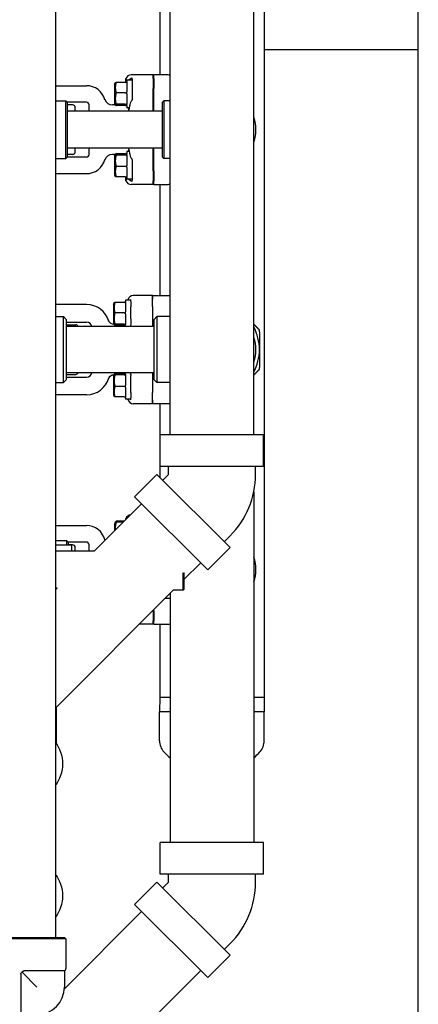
# Model space of a CAD drawing. Header units: inches. Extents: x 18 to 846, y -44 to 561.
# Tile 315 of 642: x 327 to 336, y 485 to 507. Entities that reach past the tile are written whole.
import ezdxf

# ---------------------------------------------------------------- set-up
doc = ezdxf.new("R2010")
doc.units = ezdxf.units.IN
doc.header["$LTSCALE"] = 24
doc.header["$MEASUREMENT"] = 0
doc.layers.add('Dimension (ANSI)', color=7, linetype='Continuous', lineweight=25)
doc.layers.add('Visible (ANSI)', color=7, linetype='Continuous', lineweight=30)
doc.styles.add('Note Text (ANSI)', font='tahoma.ttf')
doc.dimstyles.new('SB Fraction-16 (ANSI)', dxfattribs={"dimscale": 24, "dimtxt": 0.125, "dimasz": 0.098425, "dimexe": 0.125, "dimexo": 0.0625, "dimgap": 0.031496, "dimtad": 0, "dimtih": 1, "dimtoh": 1, "dimdec": 4, "dimrnd": 1e-08, "dimzin": 0, "dimdsep": 46, "dimlunit": 5, "dimtxsty": 'Note Text (ANSI)', "dimcen": 0.09, "dimdle": 0.393701, "dimclrd": 256, "dimclre": 256, "dimclrt": 256, "dimadec": 0, "dimazin": 3, "dimtfac": 0.96, "dimtofl": 0, "dimtmove": 0, "dimatfit": 3, "dimfxl": 1, "dimfrac": 2, "dimtolj": 1, "dimtzin": 12, "dimlwd": -1, "dimlwe": -1, "dimarcsym": 0})

# ---------------------------------------------------------------- blocks, each defined once
blk = doc.blocks.new('*D18')
at = {"layer": 'Defpoints', "color": 0, "transparency": 16777216}
for p in [(336.178, 524.056), (247.36, 404.056), (336.178, 404.056)]:
    blk.add_point(p, dxfattribs=at)
at = {"layer": 'Dimension (ANSI)', "transparency": 16777216}
for p, q in [((334.678, 524.056), (244.36, 524.056)), ((247.36, 521.694), (247.36, 466.375)), ((247.36, 406.419), (247.36, 461.738)), ((334.678, 404.056), (244.36, 404.056))]:
    blk.add_line(p, q, dxfattribs=at)
for points in [[(246.966, 521.694), (247.753, 521.694), (247.36, 524.056)], [(246.966, 406.419), (247.753, 406.419), (247.36, 404.056)]]:
    blk.add_solid(points, dxfattribs=at)
at = {"layer": 'Dimension (ANSI)', "transparency": 16777216, "insert": (244.292, 465.619), "char_height": 3, "attachment_point": 1, "style": 'Note Text (ANSI)'}
blk.add_mtext('\\A1;120', dxfattribs=at)

msp = doc.modelspace()

# ---------------------------------------------------------------- linework, layer by layer
at = {"layer": 'Visible (ANSI)'}
for p, q in [((336.17843, 404.0563), (336.17843, 524.0563)), ((327.92939, 512.98557), (327.92939, 486.3708)), ((330.53689, 497.79806), (330.53689, 512.45402)), ((332.43689, 497.79806), (332.43689, 512.45425)), ((332.67439, 512.44656), (332.67439, 491.83838)), ((330.29939, 508.49181), (330.29939, 505.97931)), ((332.67439, 506.5563), (336.17843, 506.5563)), ((329.53203, 505.8131), (329.53203, 505.89784)), ((329.54939, 505.86056), (329.54939, 505.84011)), ((329.67439, 505.86056), (329.54939, 505.86056)), ((330.14939, 505.97931), (329.64891, 505.97931)), ((329.67439, 505.88365), (329.67439, 505.91085)), ((329.67439, 505.88365), (329.67439, 505.82959)), ((330.16501, 505.97931), (330.14939, 505.96363)), ((330.14939, 505.89754), (330.14939, 505.97931)), ((330.14939, 505.89754), (330.14939, 505.67028)), ((330.16501, 505.89754), (330.16501, 505.97931)), ((330.48849, 505.97931), (330.16501, 505.97931)), ((330.16501, 505.89754), (330.16501, 505.67028)), ((327.92939, 505.73556), (328.63189, 505.73556)), ((329.27439, 505.76681), (329.29049, 505.79902)), ((329.27439, 505.76681), (329.27439, 505.32931)), ((329.51814, 505.80969), (329.30935, 505.80969)), ((329.54939, 505.82096), (329.54939, 505.5978)), ((329.67439, 505.81415), (329.67439, 505.66812)), ((330.14939, 505.15556), (330.14939, 505.67028)), ((330.16501, 505.15556), (330.16501, 505.67028)), ((327.92939, 505.39181), (328.16564, 505.39181)), ((328.16564, 504.07931), (328.16564, 505.39181)), ((328.19689, 505.36056), (328.16564, 505.39181)), ((329.51814, 505.57322), (329.30935, 505.57322)), ((329.54939, 505.55265), (329.54939, 505.30575)), ((330.36189, 505.36056), (330.39314, 505.39181)), ((330.39314, 505.39181), (330.39314, 504.07931)), ((330.53689, 505.39181), (330.39314, 505.39181)), ((328.19689, 505.36056), (328.19689, 504.11056)), ((328.63189, 505.36056), (328.19689, 505.36056)), ((328.31807, 505.29806), (328.19689, 505.29806)), ((328.38057, 505.15556), (328.38057, 505.23556)), ((328.69439, 505.15556), (328.69439, 505.29806)), ((329.28203, 505.29639), (329.22862, 505.29639)), ((329.27439, 505.32931), (329.29049, 505.29711)), ((329.51814, 505.31159), (329.30935, 505.31159)), ((329.51814, 505.28643), (329.30935, 505.28643)), ((329.54939, 505.27976), (329.54939, 505.23556)), ((329.61361, 505.23556), (329.54939, 505.23556)), ((330.36189, 504.11056), (330.36189, 505.36056)), ((330.36189, 505.15556), (328.19689, 505.15556)), ((330.36189, 504.31556), (328.19689, 504.31556)), ((328.38057, 504.23556), (328.38057, 504.31556)), ((328.69439, 504.17306), (328.69439, 504.31556)), ((330.14939, 503.80085), (330.14939, 504.31556)), ((330.16501, 503.80085), (330.16501, 504.31556)), ((327.92939, 504.07931), (328.16564, 504.07931)), ((328.19689, 504.11056), (328.16564, 504.07931)), ((328.31807, 504.17306), (328.19689, 504.17306)), ((328.63189, 504.11056), (328.19689, 504.11056)), ((329.28203, 504.17474), (329.22862, 504.17474)), ((329.27439, 504.14181), (329.29049, 504.17402)), ((329.27439, 504.14181), (329.27439, 503.70431)), ((329.51814, 504.18469), (329.30935, 504.18469)), ((329.51814, 504.15953), (329.30935, 504.15953)), ((329.54939, 504.23556), (329.54939, 504.19137)), ((329.61361, 504.23556), (329.54939, 504.23556)), ((329.54939, 504.16538), (329.54939, 503.91847)), ((330.36189, 504.11056), (330.39314, 504.07931)), ((330.53689, 504.07931), (330.39314, 504.07931)), ((329.51814, 503.8979), (329.30935, 503.8979)), ((329.54939, 503.87333), (329.54939, 503.65016)), ((327.92939, 503.73556), (328.63189, 503.73556)), ((329.27439, 503.70431), (329.29049, 503.67211)), ((329.51814, 503.66143), (329.30935, 503.66143)), ((329.53203, 503.57328), (329.53203, 503.65803)), ((329.54939, 503.63101), (329.54939, 503.61056)), ((329.67439, 503.61056), (329.54939, 503.61056)), ((329.67439, 503.80301), (329.67439, 503.65698)), ((329.67439, 503.64154), (329.67439, 503.58747)), ((330.14939, 503.80085), (330.14939, 503.57359)), ((330.16501, 503.80085), (330.16501, 503.57359)), ((330.14939, 503.49181), (329.64891, 503.49181)), ((329.67439, 503.56028), (329.67439, 503.58747)), ((330.14939, 503.49181), (330.14939, 503.57359)), ((330.16501, 503.49181), (330.14939, 503.5075)), ((330.16501, 503.49181), (330.16501, 503.57359)), ((330.16501, 503.49181), (330.48849, 503.49181)), ((330.29939, 503.49181), (330.29939, 500.96806)), ((330.13689, 500.96806), (329.69899, 500.96806)), ((330.13689, 500.88328), (330.13689, 500.96806)), ((330.13689, 500.96806), (330.53689, 500.96806)), ((330.13689, 500.96806), (330.13689, 500.88328)), ((328.63689, 500.76056), (327.92939, 500.76056)), ((329.24689, 500.76681), (329.26299, 500.79902)), ((329.24689, 500.76681), (329.24689, 500.32931)), ((329.49064, 500.80969), (329.28185, 500.80969)), ((329.52189, 500.86056), (329.52189, 500.84011)), ((329.64689, 500.86056), (329.52189, 500.86056)), ((329.52189, 500.82096), (329.52189, 500.5978)), ((329.64689, 500.86056), (329.64689, 500.87859)), ((329.64689, 500.83378), (329.64689, 500.86056)), ((329.64689, 500.8288), (329.64689, 500.83378)), ((329.64689, 500.8288), (329.64689, 500.70761)), ((329.64689, 500.43326), (329.64689, 500.70761)), ((330.13689, 500.71284), (330.13689, 500.88328)), ((330.13689, 500.71284), (330.13689, 500.88328)), ((330.13689, 500.71284), (330.13689, 500.26056)), ((330.13689, 500.71284), (330.13689, 500.26056)), ((327.92939, 500.48556), (328.11189, 500.48556)), ((328.11189, 498.98556), (328.11189, 500.48556)), ((328.17439, 500.42306), (328.11189, 500.48556)), ((329.49064, 500.57322), (329.28185, 500.57322)), ((329.52189, 500.55265), (329.52189, 500.30575)), ((330.17439, 500.42306), (330.23689, 500.48556)), ((330.23689, 500.48556), (330.23689, 498.98556)), ((330.53689, 500.48556), (330.23689, 500.48556)), ((328.17439, 500.42306), (328.17439, 499.04806)), ((328.17439, 500.36056), (328.63689, 500.36056)), ((328.17439, 500.29806), (328.39184, 500.29806)), ((330.17439, 500.26056), (328.17439, 500.26056)), ((329.24689, 500.32931), (329.26299, 500.29711)), ((329.25454, 500.31306), (329.25501, 500.31306)), ((329.49064, 500.31159), (329.28185, 500.31159)), ((329.49064, 500.28643), (329.28185, 500.28643)), ((329.52189, 500.27976), (329.52189, 500.26056)), ((330.17439, 499.04806), (330.17439, 500.42306)), ((330.17439, 499.21056), (328.17439, 499.21056)), ((328.17439, 499.17306), (328.39184, 499.17306)), ((329.24689, 499.14181), (329.26299, 499.17402)), ((329.24689, 499.14181), (329.24689, 498.70431)), ((329.25454, 499.15806), (329.25501, 499.15806)), ((329.49064, 499.18469), (329.28185, 499.18469)), ((329.49064, 499.15953), (329.28185, 499.15953)), ((329.52189, 499.21056), (329.52189, 499.19137)), ((329.52189, 499.16538), (329.52189, 498.91847)), ((329.64689, 498.76351), (329.64689, 499.14874)), ((330.13689, 499.21056), (330.13689, 498.75829)), ((330.13689, 499.21056), (330.13689, 498.75829)), ((327.92939, 498.98556), (328.11189, 498.98556)), ((328.17439, 499.04806), (328.11189, 498.98556)), ((328.17439, 499.11056), (328.63689, 499.11056)), ((330.17439, 499.04806), (330.23689, 498.98556)), ((330.53689, 498.98556), (330.23689, 498.98556)), ((328.63689, 498.71056), (327.92939, 498.71056)), ((329.24689, 498.70431), (329.26299, 498.67211)), ((329.49064, 498.8979), (329.28185, 498.8979)), ((329.52189, 498.87333), (329.52189, 498.65016)), ((329.64689, 498.76351), (329.64689, 498.64232)), ((330.13689, 498.58784), (330.13689, 498.75829)), ((330.13689, 498.58784), (330.13689, 498.75829)), ((329.49064, 498.66143), (329.28185, 498.66143)), ((329.52189, 498.63101), (329.52189, 498.61056)), ((329.64689, 498.61056), (329.52189, 498.61056)), ((329.64689, 498.63734), (329.64689, 498.64232)), ((329.64689, 498.61056), (329.64689, 498.63734)), ((329.64689, 498.59253), (329.64689, 498.61056)), ((330.13689, 498.50306), (329.69899, 498.50306)), ((330.13689, 498.50306), (330.13689, 498.58784)), ((330.13689, 498.58784), (330.13689, 498.50306)), ((330.53689, 498.50306), (330.13689, 498.50306)), ((330.29939, 498.50306), (330.29939, 496.83835)), ((332.66239, 497.79806), (330.31139, 497.79806)), ((330.31139, 497.08006), (330.31139, 497.79806)), ((332.66239, 497.08006), (332.66239, 497.79806)), ((330.23708, 496.90066), (329.72937, 496.39296)), ((330.23708, 496.90066), (331.89948, 495.23825)), ((332.66239, 497.08006), (330.31139, 497.08006)), ((330.49689, 496.89813), (330.36824, 496.76949)), ((330.49689, 496.89813), (330.49689, 497.08006)), ((332.47689, 496.89813), (332.47689, 497.08006)), ((332.43689, 496.50215), (332.43689, 488.5285)), ((328.81088, 495.15556), (329.88883, 496.2335)), ((329.72937, 496.39296), (331.39178, 494.73055)), ((329.27439, 495.76681), (329.29049, 495.79902)), ((329.27439, 495.76681), (329.27439, 495.61907)), ((329.29049, 495.79902), (329.30293, 495.82391)), ((329.49096, 495.83564), (329.30935, 495.83564)), ((329.46501, 495.80969), (329.30935, 495.80969)), ((329.53203, 495.87671), (329.53203, 495.89784)), ((327.92939, 495.73556), (328.63189, 495.73556)), ((328.19064, 495.39181), (327.92939, 495.39181)), ((328.19064, 495.29556), (328.19064, 495.39181)), ((328.22189, 495.36056), (328.19064, 495.39181)), ((328.22189, 495.36056), (328.22189, 495.29556)), ((328.63189, 495.36056), (328.22189, 495.36056)), ((331.89696, 495.49806), (331.76832, 495.36942)), ((327.92939, 495.29556), (328.30439, 495.29556)), ((328.81088, 495.15556), (327.92939, 495.15556)), ((328.31807, 495.29806), (328.22189, 495.29806)), ((328.30439, 495.15556), (328.30439, 495.29556)), ((328.38057, 495.15556), (328.38057, 495.23556)), ((328.69439, 495.15556), (328.69439, 495.29806)), ((331.89948, 495.23825), (331.39178, 494.73055)), ((330.84939, 494.50706), (331.23233, 494.89)), ((330.83376, 494.26681), (330.83376, 494.66171)), ((330.84939, 494.6656), (330.84939, 494.28244)), ((327.97088, 494.31556), (327.92939, 494.31556)), ((327.92939, 494.27407), (327.97088, 494.31556)), ((327.92939, 491.58706), (330.60914, 494.26681)), ((330.83376, 494.26681), (330.60914, 494.26681)), ((330.84939, 494.28244), (330.83376, 494.26681)), ((330.53689, 494.07931), (330.42164, 494.07931)), ((330.53689, 494.19456), (330.53689, 488.5285)), ((330.14939, 493.80085), (330.14939, 493.80706)), ((330.14939, 493.80085), (330.14939, 493.57359)), ((330.16501, 493.80085), (330.16501, 493.82269)), ((330.16501, 493.80085), (330.16501, 493.57359)), ((330.14939, 493.49181), (330.14939, 493.57359)), ((330.16501, 493.49181), (330.16501, 493.57359)), ((330.14939, 493.49181), (329.83414, 493.49181)), ((330.16501, 493.49181), (330.14939, 493.5075)), ((330.16501, 493.49181), (330.48849, 493.49181)), ((330.29939, 493.49181), (330.29939, 491.83838)), ((330.29939, 491.83838), (330.29689, 491.50007)), ((330.29939, 491.83838), (330.53689, 491.83838)), ((330.29939, 491.83838), (330.53689, 491.83838)), ((332.43689, 491.83838), (332.67439, 491.83838)), ((332.43689, 491.83838), (332.67439, 491.83838)), ((332.67439, 491.83838), (332.67689, 491.50007)), ((327.94436, 491.60203), (327.94436, 490.79448)), ((330.53689, 491.50007), (330.29689, 491.50007)), ((330.29689, 490.84433), (330.29689, 491.50007)), ((330.53689, 491.50007), (330.29689, 491.50007)), ((332.67689, 491.50007), (332.43689, 491.50007)), ((332.67689, 491.50007), (332.43689, 491.50007)), ((332.67689, 490.84433), (332.67689, 491.50007)), ((332.66239, 488.5285), (330.31139, 488.5285)), ((330.31139, 487.8105), (330.31139, 488.5285)), ((332.66239, 487.8105), (332.66239, 488.5285)), ((332.66239, 487.8105), (330.31139, 487.8105)), ((330.49689, 487.62858), (330.49689, 487.8105)), ((332.47689, 487.62858), (332.47689, 487.8105)), ((330.23708, 487.6311), (329.72937, 487.1234)), ((330.23708, 487.6311), (331.89948, 485.96869)), ((330.49689, 487.62858), (330.36824, 487.49993)), ((329.72937, 487.1234), (331.39178, 485.46099)), ((329.88883, 486.96395), (328.13327, 485.20839)), ((326.88439, 486.3708), (328.13439, 486.3708)), ((328.13439, 486.3708), (328.16564, 486.33955)), ((328.16564, 486.33955), (326.85314, 486.33955)), ((328.16564, 486.33955), (328.16564, 485.6653)), ((331.89696, 486.2285), (331.76832, 486.09986)), ((331.89948, 485.96869), (331.39178, 485.46099)), ((331.23233, 485.62044), (326.54775, 480.93586)), ((327.14401, 485.54223), (327.14401, 484.6208)), ((327.50939, 485.2458), (327.17001, 485.58518)), ((328.13439, 485.61118), (327.21296, 485.61118)), ((328.13439, 485.61118), (328.13439, 485.2458))]:
    msp.add_line(p, q, dxfattribs=at)
for centre, radius, start, end in [((328.63189, 505.29806), 0.4375, 15.01817, 90), ((329.22862, 505.48389), 0.1875, 197.296617, 270), ((328.31807, 505.23556), 0.0625, 0, 90), ((328.63189, 505.29806), 0.0625, 0, 90), ((329.28203, 505.54639), 0.25, 270, 272.01441), ((331.67439, 504.73556), 0.8125, 339.794776, 20.205224), ((328.31807, 504.23556), 0.0625, 270, 0), ((328.63189, 504.17306), 0.0625, 270, 0), ((328.63189, 504.17306), 0.4375, 270, 344.98183), ((329.22862, 503.98724), 0.1875, 90, 162.703383), ((329.28203, 503.92474), 0.25, 87.98559, 90), ((328.63689, 500.23556), 0.525, 15.803055, 90), ((328.39184, 500.23556), 0.0625, 23.578178, 90), ((328.63689, 500.23556), 0.125, 11.536959, 90), ((329.25454, 500.43806), 0.125, 198.15197, 270), ((331.48689, 499.73556), 1.08, 0, 28.402282), ((331.68939, 499.73556), 0.7975, 339.603631, 20.396369), ((331.48689, 499.73556), 1.08, 331.597718, 0), ((328.39184, 499.23556), 0.0625, 270, 336.421821), ((328.63689, 499.23556), 0.125, 270, 348.463041), ((329.25454, 499.03306), 0.125, 90, 161.84803), ((328.63689, 499.23556), 0.525, 270, 344.196945), ((330.49689, 496.89813), 1.98, 315, 0), ((328.63189, 495.29806), 0.4375, 15.01817, 90), ((328.63189, 495.29806), 0.0625, 0, 90), ((329.22862, 495.48389), 0.1875, 197.296617, 205.293248), ((328.31807, 495.23556), 0.0625, 0, 90), ((331.67439, 494.73556), 0.8125, 339.794776, 20.205224), ((330.67189, 490.84433), 0.375, 180, 222.481033), ((332.30189, 490.84433), 0.375, 317.518967, 0), ((327.28439, 490.32056), 0.8125, 322.546318, 37.453682), ((331.48689, 491.59065), 1.48008, 222.481033, 230.069662), ((331.48689, 491.59065), 1.48008, 309.930338, 317.518967), ((327.28439, 487.32056), 0.8125, 322.546318, 37.453682), ((330.49689, 487.62858), 1.98, 315, 0), ((328.10314, 485.6653), 0.0625, 300, 0), ((327.50939, 485.2458), 0.625, 270, 0)]:
    msp.add_arc(centre, radius, start, end, dxfattribs=at)
for centre, major_axis, ratio, start_param, end_param in [((329.64987, 505.85384), (-0.08906, 0.08906), 0.99243251, 5.50158524, 6.71403506), ((330.48857, 505.85384), (-0.01094, 0.125), 0.99616574, 5.79875333, 6.19625176), ((329.51814, 505.8424), (0, -0.0327), 0.95555331, 0, 1.22414955), ((329.51814, 505.57637), (0.03125, 0), 0.10063878, 4.71238898, 5.93653853), ((329.51814, 505.28204), (0.03125, 0), 0.94587531, 0.34664678, 1.57079633), ((329.51814, 505.25373), (0, 0.0327), 0.95555331, 5.05903576, 6.28318531), ((329.59547, 505.54806), (0, -0.375), 0.08748866, 5.76463814, 7.08119139), ((329.59547, 503.92306), (0, -0.375), 0.08748866, 2.34358657, 3.66013982), ((329.51814, 504.2174), (0, -0.0327), 0.95555331, 0, 1.22414955), ((329.51814, 504.18909), (0.03125, 0), 0.94587531, 4.71238898, 5.93653853), ((329.51814, 503.89476), (0.03125, 0), 0.10063878, 0.34664678, 1.57079633), ((329.51814, 503.62873), (0, 0.0327), 0.95555331, 5.05903576, 6.28318531), ((329.64987, 503.61729), (-0.08906, -0.08906), 0.99243251, 5.85233555, 7.06478537), ((330.48857, 503.61729), (-0.01094, -0.125), 0.99616574, 0.08693355, 0.48443198), ((329.69956, 500.84259), (-0.06457, 0.10779), 0.9948398, 5.74576193, 7.17279095), ((329.49064, 500.8424), (0, -0.0327), 0.95555331, 0, 1.22414955), ((329.49064, 500.57637), (0.03125, 0), 0.10063878, 4.71238898, 5.93653853), ((329.49064, 500.28204), (0.03125, 0), 0.94587531, 0.34664678, 1.57079633), ((329.49064, 500.25373), (0, 0.0327), 0.95555331, 5.05903576, 6.28318531), ((329.61697, 500.54806), (0, 0.375), 0.05240778, 3.83875579, 3.86118473), ((329.49064, 499.2174), (0, -0.0327), 0.95555331, 0, 1.22414955), ((329.49064, 499.18909), (0.03125, 0), 0.94587531, 4.71238898, 5.93653853), ((329.61697, 498.92306), (0, 0.375), 0.05240778, 5.56359323, 5.58602217), ((329.49064, 498.89476), (0.03125, 0), 0.10063878, 0.34664678, 1.57079633), ((329.49064, 498.62873), (0, 0.0327), 0.95555331, 5.05903576, 6.28318531), ((329.69956, 498.62854), (-0.06457, -0.10779), 0.9948398, 5.39357966, 6.82060869), ((329.64987, 495.85384), (-0.08906, 0.08906), 0.99243251, 5.62310063, 6.71403506), ((330.48857, 493.61729), (-0.01094, -0.125), 0.99616574, 0.08693355, 0.48443198)]:
    msp.add_ellipse(centre, major_axis=major_axis, ratio=ratio, start_param=start_param, end_param=end_param, dxfattribs=at)
for points in [[(329.53203, 505.89784), (329.53203, 505.8782), (329.53486, 505.85808), (329.53964, 505.83954)], [(329.54753, 505.83128), (329.5489, 505.8345), (329.54939, 505.83754), (329.54939, 505.84011)], [(329.54939, 505.82096), (329.54939, 505.82448), (329.5489, 505.82806), (329.54753, 505.83128)], [(329.67439, 505.82959), (329.67416, 505.82461), (329.67416, 505.81945), (329.67439, 505.81415)], [(329.54753, 505.5753), (329.5489, 505.58289), (329.54939, 505.59066), (329.54939, 505.5978)], [(329.54939, 505.55265), (329.54939, 505.55988), (329.5489, 505.56771), (329.54753, 505.5753)], [(329.54753, 505.29208), (329.5489, 505.29645), (329.54939, 505.30118), (329.54939, 505.30575)], [(329.54939, 505.27976), (329.54939, 505.28346), (329.5489, 505.28771), (329.54753, 505.29208)], [(329.54753, 505.26484), (329.5489, 505.26163), (329.54939, 505.25858), (329.54939, 505.25601)], [(329.57921, 505.22236), (329.57857, 505.22652), (329.57789, 505.23092), (329.57718, 505.23556)], [(329.54939, 504.21511), (329.54939, 504.21254), (329.5489, 504.2095), (329.54753, 504.20628)], [(329.54753, 504.17905), (329.5489, 504.18342), (329.54939, 504.18767), (329.54939, 504.19137)], [(329.54939, 504.16538), (329.54939, 504.16994), (329.5489, 504.17467), (329.54753, 504.17905)], [(329.54753, 503.89583), (329.5489, 503.90342), (329.54939, 503.91124), (329.54939, 503.91847)], [(329.54939, 503.87333), (329.54939, 503.88046), (329.5489, 503.88823), (329.54753, 503.89583)], [(329.53964, 503.63159), (329.53486, 503.61305), (329.53203, 503.59293), (329.53203, 503.57328)], [(329.54753, 503.63984), (329.5489, 503.64307), (329.54939, 503.64664), (329.54939, 503.65016)], [(329.54939, 503.63101), (329.54939, 503.63358), (329.5489, 503.63663), (329.54753, 503.63984)], [(329.67439, 503.65698), (329.67416, 503.65167), (329.67416, 503.64651), (329.67439, 503.64154)], [(329.52003, 500.83128), (329.5214, 500.8345), (329.52189, 500.83754), (329.52189, 500.84011)], [(329.52189, 500.82096), (329.52189, 500.82448), (329.5214, 500.82806), (329.52003, 500.83128)], [(329.52003, 500.5753), (329.5214, 500.58289), (329.52189, 500.59066), (329.52189, 500.5978)], [(329.52189, 500.55265), (329.52189, 500.55988), (329.5214, 500.56771), (329.52003, 500.5753)], [(329.52003, 500.29208), (329.5214, 500.29645), (329.52189, 500.30118), (329.52189, 500.30575)], [(329.52189, 500.27976), (329.52189, 500.28346), (329.5214, 500.28771), (329.52003, 500.29208)], [(329.52003, 500.26484), (329.52066, 500.26337), (329.5211, 500.26194), (329.52139, 500.26057)], [(329.52139, 499.21056), (329.5211, 499.20919), (329.52066, 499.20775), (329.52003, 499.20628)], [(329.52003, 499.17905), (329.5214, 499.18342), (329.52189, 499.18767), (329.52189, 499.19137)], [(329.52189, 499.16538), (329.52189, 499.16994), (329.5214, 499.17467), (329.52003, 499.17905)], [(329.52003, 498.89583), (329.5214, 498.90342), (329.52189, 498.91124), (329.52189, 498.91847)], [(329.52189, 498.87333), (329.52189, 498.88046), (329.5214, 498.88823), (329.52003, 498.89583)], [(329.52003, 498.63984), (329.5214, 498.64307), (329.52189, 498.64664), (329.52189, 498.65016)], [(329.52189, 498.63101), (329.52189, 498.63358), (329.5214, 498.63663), (329.52003, 498.63984)], [(329.64689, 498.59253), (329.63997, 498.59773), (329.63348, 498.60377), (329.6277, 498.61057)], [(329.53203, 495.89784), (329.53203, 495.89114), (329.53236, 495.88438), (329.53298, 495.87765)]]:
    msp.add_open_spline(points, degree=3, dxfattribs=at)
for points, knots in [([(329.59199, 505.86056), (329.60195, 505.8741), (329.61472, 505.88498), (329.6407, 505.90043), (329.65694, 505.90706), (329.67439, 505.91085)], [0.723886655, 0.723886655, 0.723886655, 0.723886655, 0.911661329, 0.911661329, 1.08359589, 1.08359589, 1.08359589, 1.08359589]), ([(329.67439, 505.41696), (329.67042, 505.41127), (329.66673, 505.40562), (329.6508, 505.37991), (329.6394, 505.35748), (329.62466, 505.3184), (329.62026, 505.30143), (329.61896, 505.28626)], [1.395826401, 1.395826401, 1.395826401, 1.395826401, 1.44717623, 1.44717623, 1.641087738, 1.641087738, 1.799543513, 1.799543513, 1.799543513, 1.799543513]), ([(329.57718, 504.23556), (329.57723, 504.2359), (329.57728, 504.23623), (329.57798, 504.24084), (329.57862, 504.24491), (329.57921, 504.24877)], [0.4694407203, 0.4694407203, 0.4694407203, 0.4694407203, 0.4740818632, 0.4740818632, 0.5334761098, 0.5334761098, 0.5334761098, 0.5334761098]), ([(329.61896, 504.18486), (329.62025, 504.16972), (329.62465, 504.15277), (329.63935, 504.11376), (329.65073, 504.09135), (329.66666, 504.06562), (329.67038, 504.05991), (329.67439, 504.05417)], [0.551813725, 0.551813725, 0.551813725, 0.551813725, 0.710009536, 0.710009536, 0.903660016, 0.903660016, 0.955506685, 0.955506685, 0.955506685, 0.955506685]), ([(329.67439, 503.56028), (329.65639, 503.56419), (329.63966, 503.57112), (329.61392, 503.58684), (329.60164, 503.59746), (329.59199, 503.61056)], [1.273393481, 1.273393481, 1.273393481, 1.273393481, 1.451341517, 1.451341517, 1.633134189, 1.633134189, 1.633134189, 1.633134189]), ([(329.62771, 500.86055), (329.63264, 500.86637), (329.63806, 500.87158), (329.64474, 500.87695), (329.6458, 500.87777), (329.64689, 500.87859)], [0.7544309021, 0.7544309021, 0.7544309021, 0.7544309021, 0.837826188, 0.837826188, 0.8530148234, 0.8530148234, 0.8530148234, 0.8530148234]), ([(329.64689, 500.32239), (329.64504, 500.31863), (329.64332, 500.31488), (329.63493, 500.29511), (329.63073, 500.27961), (329.62992, 500.26604)], [1.530016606, 1.530016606, 1.530016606, 1.530016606, 1.565984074, 1.565984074, 1.720982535, 1.720982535, 1.720982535, 1.720982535]), ([(332.53028, 500.21953), (332.54202, 500.20778), (332.55132, 500.19359), (332.56343, 500.16436), (332.56689, 500.14774), (332.56689, 500.13114)], [0.405588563, 0.405588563, 0.405588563, 0.405588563, 0.526133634, 0.526133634, 0.646678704, 0.646678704, 0.646678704, 0.646678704]), ([(329.62992, 499.20509), (329.63073, 499.19153), (329.63492, 499.17604), (329.64331, 499.15627), (329.64504, 499.15251), (329.64689, 499.14874)], [0.527889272, 0.527889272, 0.527889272, 0.527889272, 0.682769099, 0.682769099, 0.718847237, 0.718847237, 0.718847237, 0.718847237]), ([(332.56689, 499.33999), (332.56689, 499.32338), (332.56343, 499.30677), (332.55132, 499.27754), (332.54202, 499.26334), (332.53028, 499.2516)], [0.405588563, 0.405588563, 0.405588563, 0.405588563, 0.526133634, 0.526133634, 0.646678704, 0.646678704, 0.646678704, 0.646678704]), ([(327.14401, 485.54223), (327.14401, 485.54535), (327.14437, 485.54844), (327.14581, 485.55445), (327.14687, 485.55732), (327.15039, 485.56442), (327.15321, 485.56833), (327.1599, 485.57605), (327.16468, 485.58081), (327.17001, 485.58518)], [-0.251093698, -0.251093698, -0.251093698, -0.251093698, -0.216806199, -0.216806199, -0.183024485, -0.183024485, -0.13062137, -0.13062137, -0.074070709, -0.074070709, -0.074070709, -0.074070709]), ([(327.17001, 485.58518), (327.17084, 485.58619), (327.17169, 485.58719), (327.17594, 485.59201), (327.17995, 485.59607), (327.1876, 485.60255), (327.19153, 485.60528), (327.20249, 485.61044), (327.20836, 485.61118), (327.21296, 485.61118)], [-0.100035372, -0.100035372, -0.100035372, -0.100035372, -0.093175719, -0.093175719, -0.06597253, -0.06597253, -0.039834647, -0.039834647, 0, 0, 0, 0])]:
    msp.add_open_spline(points, degree=3, knots=knots, dxfattribs=at)
for points, weights in [([(329.30935, 505.80969), (329.27327, 505.69146), (329.30935, 505.57322)], [1.04422863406, 1.20577136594, 1.04422863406]), ([(329.29049, 505.79902), (329.29297, 505.80398), (329.30935, 505.80969)], [1.12285543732, 1.11183872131, 1.04422863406]), ([(329.67439, 505.66812), (329.67439, 505.54181), (329.67439, 505.41696)], [0.999993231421, 0.999912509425, 0.999914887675]), ([(329.30935, 505.57322), (329.27327, 505.44241), (329.30935, 505.31159)], [1.04422863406, 1.20577136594, 1.04422863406]), ([(329.30935, 505.31159), (329.27327, 505.29901), (329.30935, 505.28643)], [1.04422863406, 1.20577136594, 1.04422863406]), ([(329.30935, 504.18469), (329.27327, 504.17211), (329.30935, 504.15953)], [1.04422863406, 1.20577136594, 1.04422863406]), ([(329.30935, 504.15953), (329.27327, 504.02872), (329.30935, 503.8979)], [1.04422863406, 1.20577136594, 1.04422863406]), ([(329.67439, 504.05417), (329.67439, 503.92932), (329.67439, 503.80301)], [0.999914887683, 0.999912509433, 0.999993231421]), ([(329.30935, 503.8979), (329.27327, 503.77967), (329.30935, 503.66143)], [1.04422863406, 1.20577136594, 1.04422863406]), ([(329.30935, 503.66143), (329.29297, 503.66714), (329.29049, 503.67211)], [1.04422863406, 1.11183872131, 1.12285543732]), ([(329.28185, 500.80969), (329.24577, 500.69146), (329.28185, 500.57322)], [1.04422863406, 1.20577136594, 1.04422863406]), ([(329.26299, 500.79902), (329.26547, 500.80398), (329.28185, 500.80969)], [1.12285543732, 1.11183872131, 1.04422863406]), ([(329.28185, 500.57322), (329.24577, 500.44241), (329.28185, 500.31159)], [1.04422863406, 1.20577136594, 1.04422863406]), ([(329.28185, 500.31159), (329.24577, 500.29901), (329.28185, 500.28643)], [1.04422863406, 1.20577136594, 1.04422863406]), ([(329.64689, 500.43326), (329.64689, 500.37746), (329.64689, 500.32239)], [0.99990433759, 0.999905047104, 0.999921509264]), ([(332.43689, 500.31291), (332.48279, 500.26701), (332.53028, 500.21953)], [1.04806432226, 1.05643980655, 1.06125151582]), ([(332.56689, 500.13114), (332.56689, 499.92713), (332.56689, 499.73556)], [1.06125151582, 1.04676875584, 1]), ([(332.56689, 499.73556), (332.56689, 499.544), (332.56689, 499.33999)], [1, 1.04676875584, 1.06125151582]), ([(329.28185, 499.18469), (329.24577, 499.17211), (329.28185, 499.15953)], [1.04422863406, 1.20577136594, 1.04422863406]), ([(329.28185, 499.15953), (329.24577, 499.02872), (329.28185, 498.8979)], [1.04422863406, 1.20577136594, 1.04422863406]), ([(332.53028, 499.2516), (332.48279, 499.20411), (332.43689, 499.15821)], [1.06125151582, 1.05643980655, 1.04806432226]), ([(329.28185, 498.8979), (329.24577, 498.77967), (329.28185, 498.66143)], [1.04422863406, 1.20577136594, 1.04422863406]), ([(329.28185, 498.66143), (329.26547, 498.66714), (329.26299, 498.67211)], [1.04422863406, 1.11183872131, 1.12285543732]), ([(329.30935, 495.80969), (329.28181, 495.71946), (329.29408, 495.63876)], [1.04422863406, 1.16316092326, 1.10697063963]), ([(329.29049, 495.79902), (329.29297, 495.80398), (329.30935, 495.80969)], [1.12285543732, 1.11183872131, 1.04422863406]), ([(329.30935, 495.83564), (329.29915, 495.8184), (329.29442, 495.80295)], [1.04422863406, 1.08531429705, 1.10550107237])]:
    msp.add_rational_spline(points, weights, degree=2, dxfattribs=at)

# ---------------------------------------------------------------- dimensions: what is measured, and where the dimension line sits
at = {"layer": 'Dimension (ANSI)'}
dim = msp.add_linear_dim(base=(247.35953, 404.0563), p1=(336.17843, 524.0563), p2=(336.17843, 404.0563), angle=90, dimstyle='SB Fraction-16 (ANSI)', override={"dimgap": 0.031496, "dimdec": 4, "dimtol": 0, "dimlim": 0, "dimtp": 0, "dimtm": 0, "dimtdec": 2, "dimatfit": 1}, dxfattribs=at)
dim.commit()
dim.dimension.update_dxf_attribs({"geometry": '*D18', "text_midpoint": (247.35953, 464.0563), "dimtype": 160})

doc.saveas('drawing.dxf')
